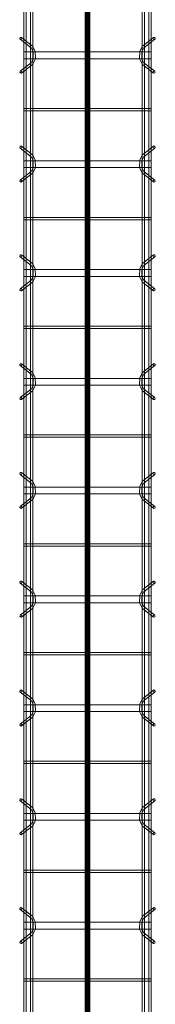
# Model space of a CAD drawing. Header units: inches. Extents: x -4136 to 1945, y -6639 to 12387.
# Tile 305 of 656: x -3162 to -3147, y 9976 to 10085. Entities that reach past the tile are written whole.
import ezdxf

# ---------------------------------------------------------------- set-up
doc = ezdxf.new("R2010")
doc.units = ezdxf.units.IN
doc.header["$MEASUREMENT"] = 0
doc.linetypes.add('Línea de rejilla', pattern=[0.875, 0.5, -0.125, 0.125, -0.125])
for name, color, linetype, lineweight in [('A-GENM', 7, 'Continuous', 9), ('S-BEAM', 7, 'Continuous', 9), ('S-GRID', 7, 'Continuous', 9)]:
    doc.layers.add(name, color=color, linetype=linetype, lineweight=lineweight)

# ---------------------------------------------------------------- blocks, each defined once
blk = doc.blocks.new('Dowel bar assembly - Dowel bar assembly-673744-SLAB ON GROUND JOINTS')
at = {"layer": 'S-BEAM', "color": 253, "true_color": 0xaaaaaa}
for p, q in [((64.02, 2.23), (64.97, 1.03)), ((65.18, 1.19), (64.23, 2.39)), ((67.76, 2.39), (66.81, 1.19)), ((67.01, 1.03), (67.96, 2.23)), ((76.02, 2.23), (76.97, 1.03)), ((77.18, 1.19), (76.23, 2.39)), ((79.76, 2.39), (78.81, 1.19)), ((79.01, 1.03), (79.96, 2.23)), ((88.02, 2.23), (88.97, 1.03)), ((89.18, 1.19), (88.23, 2.39)), ((91.76, 2.39), (90.81, 1.19)), ((91.01, 1.03), (91.96, 2.23)), ((100.02, 2.23), (100.97, 1.03)), ((101.18, 1.19), (100.23, 2.39)), ((103.76, 2.39), (102.81, 1.19)), ((103.01, 1.03), (103.96, 2.23)), ((112.02, 2.23), (112.97, 1.03)), ((113.18, 1.19), (112.23, 2.39)), ((115.76, 2.39), (114.81, 1.19)), ((115.01, 1.03), (115.96, 2.23)), ((124.02, 2.23), (124.97, 1.03)), ((125.18, 1.19), (124.23, 2.39)), ((127.76, 2.39), (126.81, 1.19)), ((127.01, 1.03), (127.96, 2.23)), ((136.02, 2.23), (136.97, 1.03)), ((137.18, 1.19), (136.23, 2.39)), ((139.76, 2.39), (138.81, 1.19)), ((139.01, 1.03), (139.96, 2.23)), ((148.02, 2.23), (148.97, 1.03)), ((149.18, 1.19), (148.23, 2.39)), ((151.76, 2.39), (150.81, 1.19)), ((151.01, 1.03), (151.96, 2.23)), ((160.02, 2.23), (160.97, 1.03)), ((161.18, 1.19), (160.23, 2.39)), ((163.76, 2.39), (162.81, 1.19)), ((163.01, 1.03), (163.96, 2.23)), ((245.28, 1.98), (0, 1.98)), ((0, 1.72), (245.28, 1.72)), ((245.28, 1.25), (0, 1.25)), ((65.63, 1.99), (65.63, -12.01)), ((66.38, 1.99), (65.63, 1.99)), ((65.63, 1.99), (66.38, 1.99)), ((66.38, -12.01), (66.38, 1.99)), ((71.87, 1.99), (71.87, -12.01)), ((72.13, 1.99), (71.87, 1.99)), ((71.87, 1.99), (72.13, 1.99)), ((72.13, -12.01), (72.13, 1.99)), ((77.63, 1.99), (77.63, -12.01)), ((78.38, 1.99), (77.63, 1.99)), ((77.63, 1.99), (78.38, 1.99)), ((78.38, -12.01), (78.38, 1.99)), ((83.87, 1.99), (83.87, -12.01)), ((84.13, 1.99), (83.87, 1.99)), ((83.87, 1.99), (84.13, 1.99)), ((84.13, -12.01), (84.13, 1.99)), ((89.63, 1.99), (89.63, -12.01)), ((90.38, 1.99), (89.63, 1.99)), ((89.63, 1.99), (90.38, 1.99)), ((90.38, -12.01), (90.38, 1.99)), ((95.87, 1.99), (95.87, -12.01)), ((96.13, 1.99), (95.87, 1.99)), ((95.87, 1.99), (96.13, 1.99)), ((96.13, -12.01), (96.13, 1.99)), ((101.63, 1.99), (101.63, -12.01)), ((102.38, 1.99), (101.63, 1.99)), ((101.63, 1.99), (102.38, 1.99)), ((102.38, -12.01), (102.38, 1.99)), ((107.87, 1.99), (107.87, -12.01)), ((108.13, 1.99), (107.87, 1.99)), ((107.87, 1.99), (108.13, 1.99)), ((108.13, -12.01), (108.13, 1.99)), ((113.63, 1.99), (113.63, -12.01)), ((114.38, 1.99), (113.63, 1.99)), ((113.63, 1.99), (114.38, 1.99)), ((114.38, -12.01), (114.38, 1.99)), ((119.87, 1.99), (119.87, -12.01)), ((120.13, 1.99), (119.87, 1.99)), ((119.87, 1.99), (120.13, 1.99)), ((120.13, -12.01), (120.13, 1.99)), ((125.63, 1.99), (125.63, -12.01)), ((126.38, 1.99), (125.63, 1.99)), ((125.63, 1.99), (126.38, 1.99)), ((126.38, -12.01), (126.38, 1.99)), ((131.87, 1.99), (131.87, -12.01)), ((132.13, 1.99), (131.87, 1.99)), ((131.87, 1.99), (132.13, 1.99)), ((132.13, -12.01), (132.13, 1.99)), ((137.63, 1.99), (137.63, -12.01)), ((138.38, 1.99), (137.63, 1.99)), ((137.63, 1.99), (138.38, 1.99)), ((138.38, -12.01), (138.38, 1.99)), ((143.87, 1.99), (143.87, -12.01)), ((144.13, 1.99), (143.87, 1.99)), ((143.87, 1.99), (144.13, 1.99)), ((144.13, -12.01), (144.13, 1.99)), ((149.63, 1.99), (149.63, -12.01)), ((150.38, 1.99), (149.63, 1.99)), ((149.63, 1.99), (150.38, 1.99)), ((150.38, -12.01), (150.38, 1.99)), ((155.87, 1.99), (155.87, -12.01)), ((156.13, 1.99), (155.87, 1.99)), ((155.87, 1.99), (156.13, 1.99)), ((156.13, -12.01), (156.13, 1.99)), ((161.63, 1.99), (161.63, -12.01)), ((162.38, 1.99), (161.63, 1.99)), ((161.63, 1.99), (162.38, 1.99)), ((162.38, -12.01), (162.38, 1.99)), ((167.87, 1.99), (167.87, -12.01)), ((168.13, 1.99), (167.87, 1.99)), ((167.87, 1.99), (168.13, 1.99)), ((168.13, -12.01), (168.13, 1.99)), ((0, 0.99), (245.28, 0.99)), ((245.28, -11.01), (0, -11.01)), ((0, -11.27), (245.28, -11.27)), ((245.28, -11.74), (0, -11.74)), ((64.97, -11.05), (64.02, -12.25)), ((64.23, -12.41), (65.18, -11.21)), ((66.81, -11.21), (67.76, -12.41)), ((67.96, -12.25), (67.01, -11.05)), ((76.97, -11.05), (76.02, -12.25)), ((76.23, -12.41), (77.18, -11.21)), ((78.81, -11.21), (79.76, -12.41)), ((79.96, -12.25), (79.01, -11.05)), ((88.97, -11.05), (88.02, -12.25)), ((88.23, -12.41), (89.18, -11.21)), ((90.81, -11.21), (91.76, -12.41)), ((91.96, -12.25), (91.01, -11.05)), ((100.97, -11.05), (100.02, -12.25)), ((100.23, -12.41), (101.18, -11.21)), ((102.81, -11.21), (103.76, -12.41)), ((103.96, -12.25), (103.01, -11.05)), ((112.97, -11.05), (112.02, -12.25)), ((112.23, -12.41), (113.18, -11.21)), ((114.81, -11.21), (115.76, -12.41)), ((115.96, -12.25), (115.01, -11.05)), ((124.97, -11.05), (124.02, -12.25)), ((124.23, -12.41), (125.18, -11.21)), ((126.81, -11.21), (127.76, -12.41)), ((127.96, -12.25), (127.01, -11.05)), ((136.97, -11.05), (136.02, -12.25)), ((136.23, -12.41), (137.18, -11.21)), ((138.81, -11.21), (139.76, -12.41)), ((139.96, -12.25), (139.01, -11.05)), ((148.97, -11.05), (148.02, -12.25)), ((148.23, -12.41), (149.18, -11.21)), ((150.81, -11.21), (151.76, -12.41)), ((151.96, -12.25), (151.01, -11.05)), ((160.97, -11.05), (160.02, -12.25)), ((160.23, -12.41), (161.18, -11.21)), ((162.81, -11.21), (163.76, -12.41)), ((163.96, -12.25), (163.01, -11.05)), ((0, -12), (245.28, -12)), ((66.38, -12.01), (65.63, -12.01)), ((65.63, -12.01), (66.38, -12.01)), ((72.13, -12.01), (71.87, -12.01)), ((71.87, -12.01), (72.13, -12.01)), ((78.38, -12.01), (77.63, -12.01)), ((77.63, -12.01), (78.38, -12.01)), ((84.13, -12.01), (83.87, -12.01)), ((83.87, -12.01), (84.13, -12.01)), ((90.38, -12.01), (89.63, -12.01)), ((89.63, -12.01), (90.38, -12.01)), ((96.13, -12.01), (95.87, -12.01)), ((95.87, -12.01), (96.13, -12.01)), ((102.38, -12.01), (101.63, -12.01)), ((101.63, -12.01), (102.38, -12.01)), ((108.13, -12.01), (107.87, -12.01)), ((107.87, -12.01), (108.13, -12.01)), ((114.38, -12.01), (113.63, -12.01)), ((113.63, -12.01), (114.38, -12.01)), ((120.13, -12.01), (119.87, -12.01)), ((119.87, -12.01), (120.13, -12.01)), ((126.38, -12.01), (125.63, -12.01)), ((125.63, -12.01), (126.38, -12.01)), ((132.13, -12.01), (131.87, -12.01)), ((131.87, -12.01), (132.13, -12.01)), ((138.38, -12.01), (137.63, -12.01)), ((137.63, -12.01), (138.38, -12.01)), ((144.13, -12.01), (143.87, -12.01)), ((143.87, -12.01), (144.13, -12.01)), ((150.38, -12.01), (149.63, -12.01)), ((149.63, -12.01), (150.38, -12.01)), ((156.13, -12.01), (155.87, -12.01)), ((155.87, -12.01), (156.13, -12.01)), ((162.38, -12.01), (161.63, -12.01)), ((161.63, -12.01), (162.38, -12.01)), ((168.13, -12.01), (167.87, -12.01)), ((167.87, -12.01), (168.13, -12.01))]:
    blk.add_line(p, q, dxfattribs=at)
at = {"layer": 'S-BEAM', "color": 253, "true_color": 0xaaaaaa, "flags": 128}
for points in [[(65.18, 1.19), (65.62, 0.97), (66.38, 0.98), (66.81, 1.19)], [(77.18, 1.19), (77.62, 0.97), (78.38, 0.98), (78.81, 1.19)], [(89.18, 1.19), (89.62, 0.97), (90.38, 0.98), (90.81, 1.19)], [(101.18, 1.19), (101.62, 0.97), (102.38, 0.98), (102.81, 1.19)], [(113.18, 1.19), (113.62, 0.97), (114.38, 0.98), (114.81, 1.19)], [(125.18, 1.19), (125.62, 0.97), (126.38, 0.98), (126.81, 1.19)], [(137.18, 1.19), (137.62, 0.97), (138.38, 0.98), (138.81, 1.19)], [(149.18, 1.19), (149.62, 0.97), (150.38, 0.98), (150.81, 1.19)], [(161.18, 1.19), (161.62, 0.97), (162.38, 0.98), (162.81, 1.19)], [(64.97, 1.03), (65.53, 0.73), (66.39, 0.72), (66.97, 0.99), (67.01, 1.03)], [(76.97, 1.03), (77.53, 0.73), (78.39, 0.72), (78.97, 0.99), (79.01, 1.03)], [(88.97, 1.03), (89.53, 0.73), (90.39, 0.72), (90.97, 0.99), (91.01, 1.03)], [(100.97, 1.03), (101.53, 0.73), (102.39, 0.72), (102.97, 0.99), (103.01, 1.03)], [(112.97, 1.03), (113.53, 0.73), (114.39, 0.72), (114.97, 0.99), (115.01, 1.03)], [(124.97, 1.03), (125.53, 0.73), (126.39, 0.72), (126.97, 0.99), (127.01, 1.03)], [(136.97, 1.03), (137.53, 0.73), (138.39, 0.72), (138.97, 0.99), (139.01, 1.03)], [(148.97, 1.03), (149.53, 0.73), (150.39, 0.72), (150.97, 0.99), (151.01, 1.03)], [(160.97, 1.03), (161.53, 0.73), (162.39, 0.72), (162.97, 0.99), (163.01, 1.03)], [(64.97, -11.05), (65.53, -10.75), (66.39, -10.74), (66.97, -11.01), (67.01, -11.05)], [(76.97, -11.05), (77.53, -10.75), (78.39, -10.74), (78.97, -11.01), (79.01, -11.05)], [(88.97, -11.05), (89.53, -10.75), (90.39, -10.74), (90.97, -11.01), (91.01, -11.05)], [(100.97, -11.05), (101.53, -10.75), (102.39, -10.74), (102.97, -11.01), (103.01, -11.05)], [(112.97, -11.05), (113.53, -10.75), (114.39, -10.74), (114.97, -11.01), (115.01, -11.05)], [(124.97, -11.05), (125.53, -10.75), (126.39, -10.74), (126.97, -11.01), (127.01, -11.05)], [(136.97, -11.05), (137.53, -10.75), (138.39, -10.74), (138.97, -11.01), (139.01, -11.05)], [(148.97, -11.05), (149.53, -10.75), (150.39, -10.74), (150.97, -11.01), (151.01, -11.05)], [(160.97, -11.05), (161.53, -10.75), (162.39, -10.74), (162.97, -11.01), (163.01, -11.05)], [(65.18, -11.21), (65.62, -10.99), (66.38, -11), (66.81, -11.21)], [(77.18, -11.21), (77.62, -10.99), (78.38, -11), (78.81, -11.21)], [(89.18, -11.21), (89.62, -10.99), (90.38, -11), (90.81, -11.21)], [(101.18, -11.21), (101.62, -10.99), (102.38, -11), (102.81, -11.21)], [(113.18, -11.21), (113.62, -10.99), (114.38, -11), (114.81, -11.21)], [(125.18, -11.21), (125.62, -10.99), (126.38, -11), (126.81, -11.21)], [(137.18, -11.21), (137.62, -10.99), (138.38, -11), (138.81, -11.21)], [(149.18, -11.21), (149.62, -10.99), (150.38, -11), (150.81, -11.21)], [(161.18, -11.21), (161.62, -10.99), (162.38, -11), (162.81, -11.21)]]:
    blk.add_lwpolyline(points, dxfattribs=at)
at = {"layer": 'S-BEAM', "color": 253, "true_color": 0xaaaaaa}
for centre, major_axis, start_param, end_param in [((64.12, 2.31), (0.101, 0.08), 5.709265, 8.850858), ((64.12, 2.31), (0.101, 0.08), 2.567673, 5.709265), ((67.86, 2.31), (-0.101, 0.08), 3.715513, 6.857105), ((67.86, 2.31), (-0.101, 0.08), 0.57392, 3.715513), ((76.12, 2.31), (0.101, 0.08), 5.709265, 8.850858), ((76.12, 2.31), (0.101, 0.08), 2.567673, 5.709265), ((79.86, 2.31), (-0.101, 0.08), 3.715513, 6.857105), ((79.86, 2.31), (-0.101, 0.08), 0.57392, 3.715513), ((88.12, 2.31), (0.101, 0.08), 5.709265, 8.850858), ((88.12, 2.31), (0.101, 0.08), 2.567673, 5.709265), ((91.86, 2.31), (-0.101, 0.08), 3.715513, 6.857105), ((91.86, 2.31), (-0.101, 0.08), 0.57392, 3.715513), ((100.12, 2.31), (0.101, 0.08), 5.709265, 8.850858), ((100.12, 2.31), (0.101, 0.08), 2.567673, 5.709265), ((103.86, 2.31), (-0.101, 0.08), 3.715513, 6.857105), ((103.86, 2.31), (-0.101, 0.08), 0.57392, 3.715513), ((112.12, 2.31), (0.101, 0.08), 5.709265, 8.850858), ((112.12, 2.31), (0.101, 0.08), 2.567673, 5.709265), ((115.86, 2.31), (-0.101, 0.08), 3.715513, 6.857105), ((115.86, 2.31), (-0.101, 0.08), 0.57392, 3.715513), ((124.12, 2.31), (0.101, 0.08), 5.709265, 8.850858), ((124.12, 2.31), (0.101, 0.08), 2.567673, 5.709265), ((127.86, 2.31), (-0.101, 0.08), 3.715513, 6.857105), ((127.86, 2.31), (-0.101, 0.08), 0.57392, 3.715513), ((136.12, 2.31), (0.101, 0.08), 5.709265, 8.850858), ((136.12, 2.31), (0.101, 0.08), 2.567673, 5.709265), ((139.86, 2.31), (-0.101, 0.08), 3.715513, 6.857105), ((139.86, 2.31), (-0.101, 0.08), 0.57392, 3.715513), ((148.12, 2.31), (0.101, 0.08), 5.709265, 8.850858), ((148.12, 2.31), (0.101, 0.08), 2.567673, 5.709265), ((151.86, 2.31), (-0.101, 0.08), 3.715513, 6.857105), ((151.86, 2.31), (-0.101, 0.08), 0.57392, 3.715513), ((160.12, 2.31), (0.101, 0.08), 5.709265, 8.850858), ((160.12, 2.31), (0.101, 0.08), 2.567673, 5.709265), ((163.86, 2.31), (-0.101, 0.08), 3.715513, 6.857105), ((163.86, 2.31), (-0.101, 0.08), 0.57392, 3.715513), ((64.12, -12.33), (-0.101, 0.08), 3.715513, 6.857105), ((64.12, -12.33), (-0.101, 0.08), 0.57392, 3.715513), ((67.86, -12.33), (0.101, 0.08), 5.709265, 8.850858), ((67.86, -12.33), (0.101, 0.08), 2.567673, 5.709265), ((76.12, -12.33), (-0.101, 0.08), 3.715513, 6.857105), ((76.12, -12.33), (-0.101, 0.08), 0.57392, 3.715513), ((79.86, -12.33), (0.101, 0.08), 5.709265, 8.850858), ((79.86, -12.33), (0.101, 0.08), 2.567673, 5.709265), ((88.12, -12.33), (-0.101, 0.08), 3.715513, 6.857105), ((88.12, -12.33), (-0.101, 0.08), 0.57392, 3.715513), ((91.86, -12.33), (0.101, 0.08), 5.709265, 8.850858), ((91.86, -12.33), (0.101, 0.08), 2.567673, 5.709265), ((100.12, -12.33), (-0.101, 0.08), 3.715513, 6.857105), ((100.12, -12.33), (-0.101, 0.08), 0.57392, 3.715513), ((103.86, -12.33), (0.101, 0.08), 5.709265, 8.850858), ((103.86, -12.33), (0.101, 0.08), 2.567673, 5.709265), ((112.12, -12.33), (-0.101, 0.08), 3.715513, 6.857105), ((112.12, -12.33), (-0.101, 0.08), 0.57392, 3.715513), ((115.86, -12.33), (0.101, 0.08), 5.709265, 8.850858), ((115.86, -12.33), (0.101, 0.08), 2.567673, 5.709265), ((124.12, -12.33), (-0.101, 0.08), 3.715513, 6.857105), ((124.12, -12.33), (-0.101, 0.08), 0.57392, 3.715513), ((127.86, -12.33), (0.101, 0.08), 5.709265, 8.850858), ((127.86, -12.33), (0.101, 0.08), 2.567673, 5.709265), ((136.12, -12.33), (-0.101, 0.08), 3.715513, 6.857105), ((136.12, -12.33), (-0.101, 0.08), 0.57392, 3.715513), ((139.86, -12.33), (0.101, 0.08), 5.709265, 8.850858), ((139.86, -12.33), (0.101, 0.08), 2.567673, 5.709265), ((148.12, -12.33), (-0.101, 0.08), 3.715513, 6.857105), ((148.12, -12.33), (-0.101, 0.08), 0.57392, 3.715513), ((151.86, -12.33), (0.101, 0.08), 5.709265, 8.850858), ((151.86, -12.33), (0.101, 0.08), 2.567673, 5.709265), ((160.12, -12.33), (-0.101, 0.08), 3.715513, 6.857105), ((160.12, -12.33), (-0.101, 0.08), 0.57392, 3.715513), ((163.86, -12.33), (0.101, 0.08), 5.709265, 8.850858), ((163.86, -12.33), (0.101, 0.08), 2.567673, 5.709265)]:
    blk.add_ellipse(centre, major_axis=major_axis, ratio=0.816528, start_param=start_param, end_param=end_param, dxfattribs=at)

msp = doc.modelspace()

# ---------------------------------------------------------------- hatches: boundary and pattern name
at = {"layer": 'A-GENM', "true_color": 0x0000ff}
for points in [[(-3154.15717, 10146.50785), (-3154.15717, 9901.50436), (-3154.15717, 9901.1894), (-3154.58036, 9901.1894), (-3154.58036, 9901.50436), (-3154.58036, 10146.50785)], [(-3154.52059, 9901.1894), (-3154.52059, 9901.50436), (-3154.52059, 10146.50785), (-3154.12689, 10146.50785), (-3154.12689, 9901.50436), (-3154.12689, 9901.1894)], [(-3154.15869, 10146.50785), (-3154.15869, 9901.50436), (-3154.15869, 9901.1894), (-3154.50273, 9901.1894), (-3154.50273, 9901.50436), (-3154.50273, 10146.50785)], [(-3154.07181, 10146.50785), (-3154.07181, 9901.50436), (-3154.07181, 9901.1894), (-3154.49348, 9901.1894), (-3154.49348, 9901.50436), (-3154.49348, 10146.50785)], [(-3154.2803, 10146.50785), (-3154.2803, 9901.50436), (-3154.2803, 9901.1894), (-3154.36718, 9901.1894), (-3154.36718, 9901.50436), (-3154.36718, 10146.50785)], [(-3154.07029, 10146.50785), (-3154.07029, 9901.50436), (-3154.07029, 9901.1894), (-3154.2803, 9901.1894), (-3154.2803, 9901.50436), (-3154.2803, 10146.50785)]]:
    msp.add_hatch(color=5, dxfattribs=at).paths.add_polyline_path(points, flags=0)

# ---------------------------------------------------------------- linework, layer by layer
at = {"layer": 'A-GENM', "color": 5, "true_color": 0x0000ff}
for p, q in [((-3154.58036, 9901.50436), (-3154.58036, 10146.50785)), ((-3154.52059, 10146.50785), (-3154.52059, 9901.50436)), ((-3154.52059, 10146.50785), (-3154.52059, 9901.50436)), ((-3154.50273, 10146.50785), (-3154.50273, 9901.50436)), ((-3154.49348, 9901.50436), (-3154.49348, 10146.50785)), ((-3154.48122, 9901.50436), (-3154.48122, 10146.50785)), ((-3154.48122, 10146.50785), (-3154.48122, 9901.50436)), ((-3154.41585, 9901.50436), (-3154.41585, 10146.50785)), ((-3154.36718, 9901.50436), (-3154.36718, 10146.50785)), ((-3154.2803, 10146.50785), (-3154.2803, 9901.50436)), ((-3154.16626, 9901.50436), (-3154.16626, 10146.50785)), ((-3154.16626, 9901.50436), (-3154.16626, 10146.50785)), ((-3154.15869, 9901.50436), (-3154.15869, 10146.50785)), ((-3154.15717, 9901.50436), (-3154.15717, 10146.50785)), ((-3154.12689, 10146.50785), (-3154.12689, 9901.50436)), ((-3154.12689, 10146.50785), (-3154.12689, 9901.50436)), ((-3154.07181, 9901.50436), (-3154.07181, 10146.50785)), ((-3154.07029, 9901.50436), (-3154.07029, 10146.50785))]:
    msp.add_line(p, q, dxfattribs=at)
at = {"layer": 'S-GRID', "color": 253, "linetype": 'Línea de rejilla', "true_color": 0xaaaaaa}
msp.add_line((-3154.32374, 9772.6103), (-3154.32374, 12288.55505), dxfattribs=at)

# ---------------------------------------------------------------- block references
at = {"layer": 'S-BEAM', "color": 253, "true_color": 0xaaaaaa, "rotation": 269.9999999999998}
msp.add_blockref('Dowel bar assembly - Dowel bar assembly-673744-SLAB ON GROUND JOINTS', (-3149.31354, 10146.72285), dxfattribs=at)

doc.saveas('drawing.dxf')
